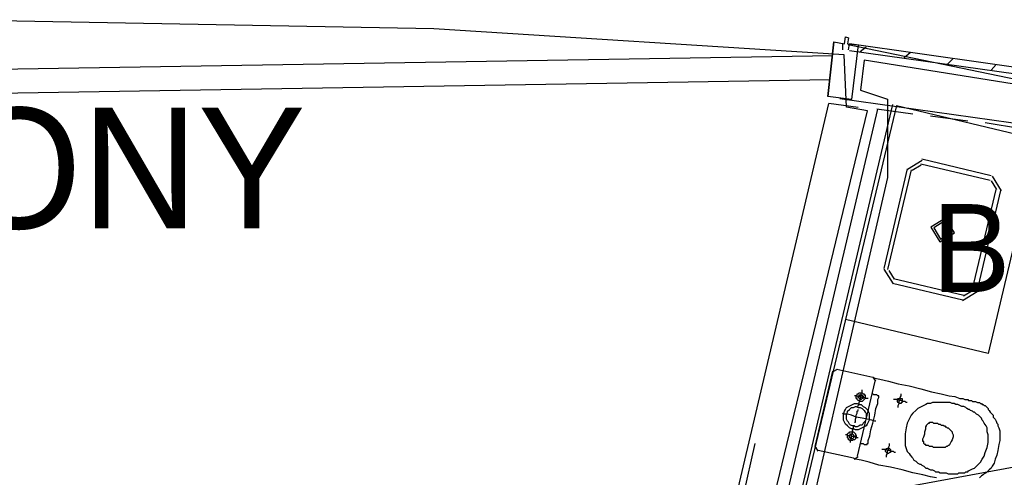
# Model space of a CAD drawing. Header units: feet. Extents: x -79 to 198, y -22 to 181.
# Tile 262 of 318: x 91.27 to 104.71, y 153.65 to 159.89. Entities that reach past the tile are written whole.
import ezdxf
from ezdxf.enums import TextEntityAlignment as Align

# ---------------------------------------------------------------- set-up
doc = ezdxf.new("R2010")
doc.units = ezdxf.units.FT
for name, color, linetype in [('A-AREA-UNIDAD', 30, 'CONTINUOUS'), ('A-LINEA', 7, 'CONTINUOUS'), ('A-NOMBRE-ESPACIO', 2, 'CONTINUOUS'), ('A-TEXTO-PDF', 3, 'CONTINUOUS')]:
    doc.layers.add(name, color=color, linetype=linetype)

msp = doc.modelspace()

# ---------------------------------------------------------------- linework, layer by layer
at = {"layer": 'A-AREA-UNIDAD'}
for points in [[(85.28, 129.1733), (88.512, 142.8089), (89.568, 142.8089), (95.488, 141.3689), (97.728, 141.1378), (98.528, 144.4089), (98.48, 145.6533), (98.752, 147.2889), (98.96, 147.6622), (99.28, 147.6622), (99.44, 148.2489), (99.968, 148.2489), (99.84, 148.3733), (100.512, 151.2178), (100.672, 151.3778), (101.28, 151.2533), (101.28, 152.1778), (102.848, 158.6489), (102.56, 158.7022), (102.528, 159.4133), (96.928, 159.7689), (90.24, 159.8933), (85.152, 159.6622), (78.432, 159.0222)], [(114.528, 157.1378), (110.368, 158.1333), (102.8, 159.3422), (102.752, 158.9333), (103.12, 158.8089), (103.12, 157.7422), (102.048, 153.1022), (101.76, 153.0489), (101.36, 151.3778), (102.88, 150.9689), (102.88, 149.7778), (102.592, 149.7422), (102.592, 148.3733), (102.32, 147.5733), (101.28, 147.5733), (100.288, 147.8222), (98.4, 139.8222), (96.72, 139.8933), (96.672, 140.1422), (89.28, 141.9022), (86.192, 128.9244)]]:
    msp.add_lwpolyline(points, dxfattribs=at)
at = {"layer": 'A-LINEA'}
for p, q in [((102.5067, 159.5644), (102.5067, 159.4844)), ((117.9592, 156.3547), (102.5812, 159.5525)), ((102.5867, 159.4844), (102.6, 159.5644)), ((102.3739, 159.4025), (78.6604, 159.0137)), ((102.7467, 159.4578), (102.8267, 159.5244)), ((103.3467, 159.3778), (103.4267, 159.4444)), ((103.9333, 159.2844), (104.0133, 159.3644)), ((104.5333, 159.2044), (104.6, 159.2844)), ((102.3354, 159.0714), (78.7097, 158.6841)), ((100.5867, 151.4044), (102.32, 158.7511)), ((100.5867, 151.4044), (102.32, 158.7511)), ((103.1867, 158.7378), (101.8533, 153.0844)), ((102.72, 158.6978), (102.32, 158.7511)), ((101.24, 151.2578), (102.9867, 158.6711)), ((101.24, 151.2578), (102.9867, 158.6711)), ((103.24, 158.7244), (101.9067, 153.1244)), ((103.4667, 158.6044), (102.9733, 158.6711)), ((104.2133, 158.5111), (103.7067, 158.5778)), ((104.9467, 158.4044), (104.4533, 158.4844)), ((103.5917, 157.9733), (103.3911, 157.8495)), ((104.52, 157.6978), (103.5733, 157.9244)), ((104.5333, 157.7644), (103.5867, 157.9911)), ((103.3867, 157.8578), (103.0667, 156.4978)), ((103.44, 157.8444), (103.12, 156.4844)), ((103.5764, 157.9084), (103.456, 157.8341)), ((104.6106, 157.5748), (104.5364, 157.6951)), ((104.6755, 157.5594), (104.5517, 157.76)), ((104.28, 156.2178), (104.6, 157.5778)), ((104.3467, 156.2044), (104.6667, 157.5644)), ((103.0711, 156.4895), (103.195, 156.2889)), ((103.136, 156.4741), (103.2103, 156.3538)), ((103.2, 156.3644), (104.16, 156.1378)), ((118.2654, 156.262), (36.6895, 141.2395)), ((118.2654, 156.262), (36.6895, 141.2395)), ((103.1867, 156.2978), (104.1467, 156.0711)), ((104.1416, 156.0623), (104.3422, 156.1861)), ((104.157, 156.1271), (104.2773, 156.2014)), ((102.1333, 154.0711), (102.3733, 155.0978)), ((102.4307, 155.1232), (102.3746, 155.0885)), ((102.4267, 155.1244), (102.92, 155.0178)), ((102.9467, 154.9644), (102.7067, 153.9378)), ((102.9587, 154.9604), (102.9241, 155.0165)), ((101.3067, 154.1111), (101.1467, 153.4044)), ((102.1346, 154.0619), (102.1693, 154.0057)), ((102.6533, 153.9111), (102.1733, 154.0178)), ((102.6626, 153.899), (102.7187, 153.9337))]:
    msp.add_line(p, q, dxfattribs=at)
for points in [[(102.3867, 159.5911), (102.5333, 159.5644), (102.5467, 159.6578), (102.5867, 159.6444), (102.5733, 159.5644), (102.72, 159.5511), (102.6267, 158.8044), (102.3067, 158.8444), (102.3867, 159.5911), (102.3067, 158.8444)], [(102.6, 159.4711), (106.4267, 158.9378), (106.44, 159.0178), (102.6, 159.5644)], [(102.4667, 158.8178), (106.36, 158.2711), (110.0133, 157.5911)], [(103.24, 158.7244), (105.1867, 158.2578), (104.4933, 155.3378), (102.5467, 155.8044)], [(103.835, 156.8623), (104.0355, 156.9861), (103.9117, 157.1866), (103.7111, 157.0628), (103.835, 156.8623)], [(103.8442, 156.9012), (103.9966, 156.9953), (103.9025, 157.1477), (103.7501, 157.0536), (103.8442, 156.9012)], [(102.92, 155.0178), (102.9467, 155.0044), (103.0133, 154.9911), (103.1333, 154.9644), (103.2667, 154.9244), (103.4133, 154.8978), (103.5733, 154.8578), (103.72, 154.8178), (103.8533, 154.7911), (103.96, 154.7644), (104.04, 154.7511), (104.1067, 154.7244), (104.1467, 154.7244), (104.1733, 154.7111), (104.1867, 154.7111), (104.2, 154.7111), (104.2133, 154.7111), (104.2267, 154.6978), (104.24, 154.6978), (104.2533, 154.6978), (104.2667, 154.6978), (104.28, 154.6844), (104.2933, 154.6844), (104.3067, 154.6844), (104.32, 154.6844), (104.3467, 154.6711), (104.36, 154.6711), (104.3733, 154.6711), (104.3867, 154.6578), (104.4, 154.6578), (104.4133, 154.6444), (104.4267, 154.6444), (104.44, 154.6311), (104.4533, 154.6311), (104.4667, 154.6178), (104.48, 154.6044), (104.4933, 154.5911), (104.4933, 154.5778), (104.5067, 154.5644), (104.52, 154.5378), (104.5333, 154.5244), (104.5467, 154.5111), (104.56, 154.4978), (104.56, 154.4711), (104.5733, 154.4578), (104.5867, 154.4444), (104.6, 154.4178), (104.6133, 154.3911), (104.6267, 154.3778), (104.6267, 154.3511), (104.64, 154.3244), (104.6533, 154.2844), (104.6533, 154.2578), (104.6533, 154.2044), (104.6533, 154.1511), (104.64, 154.0978), (104.6267, 154.0178), (104.6133, 153.9511), (104.5867, 153.8978), (104.5733, 153.8444), (104.5467, 153.8044), (104.5333, 153.7778), (104.5067, 153.7511), (104.48, 153.7244), (104.4667, 153.7111), (104.44, 153.6978), (104.4267, 153.6844), (104.4, 153.6711), (104.3867, 153.6578), (104.3733, 153.6444)], [(102.72, 154.6178), (102.72, 154.6311), (102.7333, 154.6444), (102.7333, 154.6711), (102.7467, 154.7111), (102.76, 154.7511), (102.76, 154.7911), (102.7733, 154.8178), (102.7733, 154.8311), (102.7733, 154.8444)], [(102.8533, 154.7244), (102.84, 154.7244), (102.8267, 154.7244), (102.8, 154.7378), (102.7733, 154.7378), (102.7467, 154.7511), (102.72, 154.7511), (102.6933, 154.7644), (102.68, 154.7644), (102.6667, 154.7644)], [(102.8133, 154.7378), (102.8133, 154.7244), (102.8, 154.7111), (102.7867, 154.6978), (102.7733, 154.6844), (102.76, 154.6844), (102.7467, 154.6844), (102.7333, 154.6978), (102.72, 154.6978), (102.7067, 154.7111), (102.7067, 154.7244), (102.6933, 154.7244), (102.6933, 154.7378), (102.6933, 154.7511), (102.6933, 154.7644), (102.7067, 154.7778), (102.7067, 154.7911), (102.72, 154.7911), (102.7333, 154.8044), (102.7467, 154.8044), (102.76, 154.8044), (102.7733, 154.8044), (102.7867, 154.7911), (102.8, 154.7911), (102.8, 154.7778), (102.8133, 154.7778), (102.8133, 154.7644), (102.8133, 154.7511), (102.8133, 154.7378)], [(102.7867, 154.7378), (102.7867, 154.7244), (102.7733, 154.7244), (102.76, 154.7111), (102.7467, 154.7111), (102.7467, 154.7244), (102.7333, 154.7244), (102.7333, 154.7378), (102.72, 154.7378), (102.72, 154.7511), (102.7333, 154.7644), (102.7333, 154.7778), (102.7467, 154.7778), (102.76, 154.7778), (102.7733, 154.7778), (102.7733, 154.7644), (102.7867, 154.7644), (102.7867, 154.7511), (102.7867, 154.7378)], [(102.7467, 154.1111), (102.76, 154.1111), (102.7733, 154.1111), (102.7867, 154.1111), (102.8, 154.0978), (102.8133, 154.0978), (102.8267, 154.0978), (102.84, 154.0978), (102.84, 154.1111), (102.8533, 154.1111), (102.8533, 154.1244), (102.8533, 154.1511), (102.88, 154.2178), (102.8933, 154.2978), (102.92, 154.3911), (102.9467, 154.4978), (102.96, 154.5911), (102.9867, 154.6578), (102.9867, 154.7111), (103, 154.7378), (103, 154.7511), (103, 154.7644), (102.9867, 154.7644), (102.9733, 154.7778), (102.96, 154.7778), (102.9467, 154.7778), (102.9333, 154.7778), (102.92, 154.7911), (102.9067, 154.7911)], [(103.3867, 154.6711), (103.3733, 154.6711), (103.36, 154.6844), (103.3333, 154.6844), (103.3067, 154.6978), (103.28, 154.6978), (103.2533, 154.7111), (103.2267, 154.7111), (103.2133, 154.7111), (103.2, 154.7111)], [(103.32, 154.6844), (103.32, 154.6711), (103.3067, 154.6711), (103.3067, 154.6578), (103.2933, 154.6578), (103.28, 154.6578), (103.2667, 154.6711), (103.2533, 154.6844), (103.2533, 154.6978), (103.2533, 154.7111), (103.2667, 154.7244), (103.28, 154.7244), (103.2933, 154.7244), (103.3067, 154.7244), (103.32, 154.7244), (103.32, 154.7111), (103.32, 154.6978), (103.32, 154.6844)], [(103.2667, 154.6044), (103.2667, 154.6178), (103.2667, 154.6311), (103.28, 154.6578), (103.28, 154.6844), (103.2933, 154.7111), (103.2933, 154.7378), (103.3067, 154.7644), (103.3067, 154.7911)], [(102.8667, 154.4311), (102.8533, 154.4044), (102.84, 154.3778), (102.8267, 154.3511), (102.8, 154.3378), (102.7733, 154.3244), (102.7467, 154.3111), (102.72, 154.2978), (102.68, 154.2978), (102.6533, 154.3111), (102.6267, 154.3111), (102.6, 154.3244), (102.5733, 154.3511), (102.5467, 154.3778), (102.5333, 154.4044), (102.52, 154.4311), (102.52, 154.4578), (102.52, 154.4844), (102.52, 154.5111), (102.5333, 154.5511), (102.5467, 154.5778), (102.56, 154.6044), (102.5867, 154.6178), (102.6133, 154.6311), (102.64, 154.6444), (102.6667, 154.6578), (102.7067, 154.6578), (102.7333, 154.6444), (102.76, 154.6444), (102.7867, 154.6178), (102.8133, 154.6044), (102.84, 154.5778), (102.8533, 154.5511), (102.8667, 154.5244), (102.8667, 154.4978), (102.8667, 154.4711), (102.8667, 154.4311)], [(102.8267, 154.4444), (102.8133, 154.4178), (102.8, 154.4044), (102.7867, 154.3911), (102.7733, 154.3644), (102.7467, 154.3644), (102.7333, 154.3511), (102.7067, 154.3378), (102.68, 154.3378), (102.6667, 154.3511), (102.64, 154.3511), (102.6133, 154.3644), (102.6, 154.3778), (102.5867, 154.4044), (102.5733, 154.4178), (102.56, 154.4444), (102.56, 154.4578), (102.56, 154.4844), (102.56, 154.5111), (102.5733, 154.5378), (102.5733, 154.5511), (102.6, 154.5778), (102.6133, 154.5911), (102.6267, 154.6044), (102.6533, 154.6044), (102.68, 154.6178), (102.6933, 154.6178), (102.72, 154.6044), (102.7467, 154.6044), (102.7733, 154.5911), (102.7867, 154.5778), (102.8, 154.5644), (102.8133, 154.5378), (102.8267, 154.5244), (102.8267, 154.4978), (102.8267, 154.4711), (102.8267, 154.4444)], [(102.6667, 154.4044), (102.68, 154.4044), (102.68, 154.4178), (102.68, 154.4444), (102.6933, 154.4711), (102.6933, 154.4978), (102.7067, 154.5244), (102.7067, 154.5511), (102.72, 154.5644), (102.72, 154.5778)], [(103.3733, 154.3244), (103.36, 154.2444), (103.36, 154.1911), (103.36, 154.1378), (103.36, 154.0844), (103.3733, 154.0444), (103.3867, 154.0044), (103.4133, 153.9778), (103.4267, 153.9511), (103.4533, 153.9244), (103.4667, 153.9111), (103.48, 153.8844), (103.5067, 153.8711), (103.52, 153.8578), (103.5333, 153.8444), (103.56, 153.8311), (103.5733, 153.8311), (103.5867, 153.8178), (103.6133, 153.8044), (103.6267, 153.7911), (103.64, 153.7778), (103.6667, 153.7778), (103.68, 153.7644), (103.7067, 153.7511), (103.7333, 153.7511), (103.76, 153.7378), (103.7733, 153.7244), (103.8133, 153.7244), (103.84, 153.7111), (103.8667, 153.7111), (103.8933, 153.7111), (103.92, 153.7111), (103.9467, 153.6978), (103.9733, 153.6978), (103.9867, 153.6978), (104.0133, 153.6978), (104.04, 153.6978), (104.0533, 153.6978), (104.08, 153.6978), (104.0933, 153.7111), (104.1067, 153.7111), (104.1333, 153.7111), (104.1467, 153.7111), (104.1733, 153.7111), (104.1867, 153.7244), (104.2133, 153.7244), (104.2267, 153.7378), (104.2533, 153.7511), (104.28, 153.7644), (104.3067, 153.7778), (104.3333, 153.8044), (104.36, 153.8311), (104.3867, 153.8578), (104.4133, 153.8978), (104.44, 153.9378), (104.4533, 153.9911), (104.48, 154.0578), (104.4933, 154.1244), (104.4933, 154.1778), (104.4933, 154.2311), (104.48, 154.2711), (104.48, 154.3244), (104.4667, 154.3511), (104.44, 154.3911), (104.4267, 154.4178), (104.4133, 154.4311), (104.4, 154.4578), (104.3867, 154.4711), (104.3733, 154.4844), (104.36, 154.4978), (104.3333, 154.5111), (104.32, 154.5244), (104.3067, 154.5378), (104.2933, 154.5378), (104.28, 154.5511), (104.2533, 154.5644), (104.24, 154.5778), (104.2267, 154.5778), (104.2, 154.5911), (104.1867, 154.6044), (104.16, 154.6178), (104.1333, 154.6178), (104.1067, 154.6311), (104.08, 154.6444), (104.0533, 154.6444), (104.0267, 154.6578), (104, 154.6578), (103.9733, 154.6711), (103.9467, 154.6711), (103.92, 154.6711), (103.8933, 154.6711), (103.88, 154.6711), (103.8533, 154.6711), (103.84, 154.6711), (103.8133, 154.6711), (103.7867, 154.6711), (103.7733, 154.6711), (103.7467, 154.6711), (103.7333, 154.6711), (103.7067, 154.6578), (103.6933, 154.6578), (103.6667, 154.6578), (103.64, 154.6444), (103.6133, 154.6311), (103.5867, 154.6178), (103.56, 154.6044), (103.5333, 154.5911), (103.5067, 154.5644), (103.4667, 154.5244), (103.44, 154.4978), (103.4133, 154.4444), (103.3867, 154.3911), (103.3733, 154.3244)], [(102.96, 154.4178), (102.9467, 154.4178), (102.9067, 154.4311), (102.84, 154.4444), (102.7733, 154.4578), (102.6933, 154.4711), (102.6267, 154.4978), (102.5733, 154.5111), (102.52, 154.5111), (102.5067, 154.5244)], [(102.6133, 154.1244), (102.6133, 154.1378), (102.6133, 154.1511), (102.6267, 154.1778), (102.6267, 154.2178), (102.64, 154.2578), (102.64, 154.2844), (102.6533, 154.3244), (102.6533, 154.3378), (102.6667, 154.3511)], [(103.6533, 154.3644), (103.6667, 154.3778), (103.68, 154.3911), (103.6933, 154.3911), (103.6933, 154.4044), (103.7067, 154.4044), (103.72, 154.4044), (103.7333, 154.4044), (103.7467, 154.3911), (103.76, 154.3911), (103.7733, 154.3911), (103.7867, 154.3911), (103.8, 154.3911), (103.8133, 154.3778), (103.8267, 154.3778), (103.84, 154.3778), (103.8533, 154.3644), (103.8667, 154.3644), (103.88, 154.3644), (103.8933, 154.3511), (103.9067, 154.3511), (103.9067, 154.3378), (103.92, 154.3378), (103.9333, 154.3244), (103.9467, 154.3244), (103.96, 154.3111), (103.9733, 154.2978), (103.9867, 154.2844), (104, 154.2711), (104, 154.2578), (104.0133, 154.2311), (104.0133, 154.2044), (104, 154.1644), (103.9867, 154.1378), (103.9733, 154.1111), (103.96, 154.0844), (103.9467, 154.0844), (103.9333, 154.0711), (103.92, 154.0711), (103.9067, 154.0578), (103.8933, 154.0578), (103.88, 154.0578), (103.8667, 154.0578), (103.8533, 154.0578), (103.84, 154.0578), (103.8267, 154.0578), (103.8133, 154.0578), (103.8, 154.0578), (103.7867, 154.0578), (103.76, 154.0578), (103.7467, 154.0578), (103.7333, 154.0711), (103.72, 154.0711), (103.7067, 154.0711), (103.6933, 154.0711), (103.68, 154.0844), (103.6667, 154.0844), (103.6533, 154.0844), (103.64, 154.0844), (103.64, 154.0978), (103.6267, 154.0978), (103.6133, 154.1111), (103.6133, 154.1244), (103.6133, 154.1378), (103.6, 154.1378), (103.6, 154.1511), (103.6, 154.1644), (103.6, 154.1778), (103.6133, 154.2044), (103.6267, 154.2444), (103.6267, 154.2711), (103.64, 154.3111), (103.64, 154.3378), (103.6533, 154.3511), (103.6533, 154.3644)], [(102.72, 154.1911), (102.6933, 154.1911), (102.68, 154.2044), (102.6533, 154.2044), (102.6133, 154.2178), (102.5867, 154.2178), (102.56, 154.2311), (102.5467, 154.2311)], [(102.6933, 154.2044), (102.68, 154.1911), (102.68, 154.1778), (102.6667, 154.1644), (102.6533, 154.1644), (102.64, 154.1511), (102.6267, 154.1511), (102.6133, 154.1511), (102.6, 154.1511), (102.6, 154.1644), (102.5867, 154.1644), (102.5867, 154.1778), (102.5733, 154.1911), (102.5733, 154.2044), (102.5733, 154.2178), (102.5733, 154.2311), (102.5733, 154.2444), (102.5867, 154.2578), (102.6, 154.2578), (102.6, 154.2711), (102.6133, 154.2711), (102.6267, 154.2711), (102.64, 154.2711), (102.6533, 154.2711), (102.6667, 154.2578), (102.68, 154.2444), (102.68, 154.2311), (102.6933, 154.2178), (102.6933, 154.2044)], [(102.6533, 154.2044), (102.6533, 154.1911), (102.64, 154.1778), (102.6267, 154.1778), (102.6133, 154.1778), (102.6133, 154.1911), (102.6, 154.1911), (102.6, 154.2044), (102.6, 154.2178), (102.6, 154.2311), (102.6133, 154.2311), (102.6133, 154.2444), (102.6267, 154.2444), (102.64, 154.2444), (102.6533, 154.2311), (102.6533, 154.2178), (102.6667, 154.2178), (102.6667, 154.2044), (102.6533, 154.2044)], [(103.2267, 153.9911), (103.2133, 153.9911), (103.2, 154.0044), (103.1733, 154.0044), (103.1467, 154.0178), (103.12, 154.0178), (103.0933, 154.0311), (103.0667, 154.0311), (103.0533, 154.0311), (103.04, 154.0311)], [(103.16, 154.0044), (103.16, 153.9911), (103.1467, 153.9911), (103.1333, 153.9778), (103.12, 153.9778), (103.1067, 153.9911), (103.0933, 154.0044), (103.0933, 154.0178), (103.0933, 154.0311), (103.1067, 154.0444), (103.12, 154.0444), (103.1333, 154.0578), (103.1333, 154.0444), (103.1467, 154.0444), (103.16, 154.0311), (103.16, 154.0178), (103.16, 154.0044)], [(103.1067, 153.9244), (103.1067, 153.9378), (103.1067, 153.9511), (103.12, 153.9778), (103.12, 154.0044), (103.1333, 154.0311), (103.1333, 154.0578), (103.1467, 154.0844), (103.1467, 154.1111)], [(103.7867, 153.6444), (103.7067, 153.6578), (103.6, 153.6844), (103.4667, 153.7111), (103.32, 153.7511), (103.16, 153.7911), (103, 153.8178), (102.8667, 153.8578), (102.76, 153.8844), (102.68, 153.8978), (102.6533, 153.9111)]]:
    msp.add_lwpolyline(points, dxfattribs=at)

# ---------------------------------------------------------------- texts
at = {"layer": 'A-NOMBRE-ESPACIO'}
msp.add_text('Baño', height=1.2, dxfattribs=at).set_placement((105.6, 156.1778), align=Align.CENTER)
at = {"layer": 'A-TEXTO-PDF'}
msp.add_text('BALCONY', height=1.646, dxfattribs=at).set_placement((89.9165, 157.0452), align=Align.CENTER)

doc.saveas('drawing.dxf')
